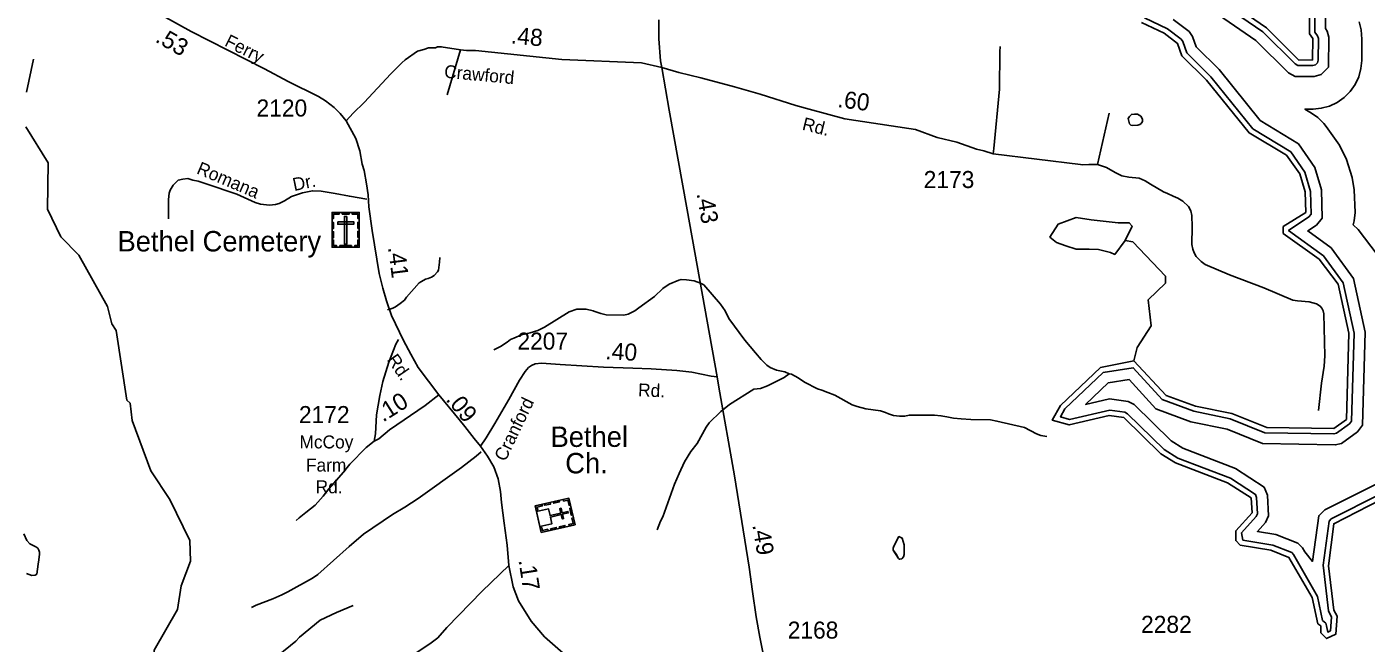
# Model space of a CAD drawing. Extents: x 1473865 to 1648260, y 639067 to 773536.
# Drawn here: x 1593067 to 1602897, y 704930 to 709453 of the extents above; entities that cross this region are included whole.
import ezdxf

# ---------------------------------------------------------------- set-up
doc = ezdxf.new("R2010")
doc.units = 0
for name, color, linetype in [('Exist Cultural Cemetery CELL', 7, 'Continuous'), ('Exist Cultural Cemetery Label', 7, 'Continuous'), ('Exist Cultural Church with Cemetery CELL', 7, 'Continuous'), ('Exist Cultural Church with Cemetery Label', 7, 'Continuous'), ('Exist Hydrographic Buffer Line', 7, 'Continuous'), ('Exist Hydrographic Lake Shore', 7, 'Continuous'), ('Exist Hydrographic Misc Water Feature', 7, 'Continuous'), ('Exist Road Non-System Type 51', 7, 'Continuous'), ('Exist Road Non-System Type 51 Label', 7, 'Continuous'), ('Exist Road Secondary Mileage Hundredths English Label', 7, 'Continuous'), ('Exist Road Secondary Type 51 Attributed', 7, 'Continuous'), ('Exist Road Secondary Type 51 Label', 7, 'Continuous'), ('Exist Road Secondary Type 51 Number Label', 7, 'Continuous')]:
    doc.layers.add(name, color=color, linetype=linetype)

msp = doc.modelspace()

# ---------------------------------------------------------------- linework, layer by layer
at = {"layer": 'Exist Cultural Cemetery CELL'}
for points in [[(1595308, 708047.5), (1595319.4, 708047.5), (1595319.4, 708079.7), (1595359.9, 708079.7), (1595359.9, 708090.8), (1595308.1, 708090.8)], [(1595308.1, 708090.8), (1595507.1, 708090.8), (1595507.1, 707836.2), (1595308.1, 707836.2)], [(1595382.1, 708090.8), (1595433.9, 708090.8), (1595433.9, 708079.4), (1595382.1, 708079.4)], [(1595417.1, 708061.5), (1595398.4, 708061.5), (1595398.4, 707858.7), (1595417.1, 707858.7)], [(1595507.2, 708047.5), (1595495.9, 708047.5), (1595495.9, 708079.7), (1595455.3, 708079.6), (1595455.3, 708090.8), (1595507.2, 708090.8)], [(1595308, 707973.4), (1595308, 708016.7), (1595319.4, 708016.7), (1595319.4, 707973.4)], [(1595348.9, 708022.8), (1595348.9, 708004.1), (1595466.6, 708004.1), (1595466.6, 708022.8)], [(1595495.8, 707974.4), (1595495.8, 708017.7), (1595507.2, 708017.7), (1595507.2, 707974.4)], [(1595308, 707906.1), (1595308, 707949.5), (1595319.4, 707949.5), (1595319.4, 707906.1)], [(1595341.1, 707836.2), (1595341.1, 707847.7), (1595319.1, 707847.7), (1595319.1, 707888.1), (1595308, 707888.1), (1595308, 707836.2)], [(1595474, 707836.2), (1595474, 707847.7), (1595496, 707847.7), (1595496, 707888.1), (1595507.1, 707888.1), (1595507.1, 707836.2)], [(1595495.8, 707908.5), (1595495.8, 707951.8), (1595507.1, 707951.8), (1595507.1, 707908.5)], [(1595365.5, 707847.7), (1595450.4, 707847.7), (1595450.4, 707836.3), (1595365.5, 707836.3)]]:
    msp.add_lwpolyline(points, close=True, dxfattribs=at)
at = {"layer": 'Exist Cultural Church with Cemetery CELL'}
for points in [[(1597046.5, 705994.2), (1597090.8, 705800.1), (1596842.5, 705743.5), (1596798.2, 705937.6)], [(1597004.3, 705984.6), (1597006.8, 705973.5), (1597038.2, 705980.7), (1597047.2, 705941.1), (1597058, 705943.6), (1597046.5, 705994.2)], [(1596805.6, 705905.3), (1596816.8, 705907.9), (1596811.9, 705929.3), (1596851.3, 705938.3), (1596848.9, 705949.2), (1596798.3, 705937.6)], [(1596807.9, 705895.6), (1596832.8, 705786.2), (1596921.1, 705806.4), (1596909.8, 705855.8), (1596989.3, 705874), (1596996.6, 705841.8), (1597007.3, 705844.3), (1597000, 705876.4), (1597041.2, 705885.8), (1597038.6, 705897.1), (1596997.4, 705887.7), (1596990, 705920), (1596979.3, 705917.5), (1596986.7, 705885.3), (1596907.2, 705867.1), (1596896.2, 705915.7)], [(1596866.4, 705953.2), (1596908.6, 705962.8), (1596911.2, 705951.7), (1596869, 705942.1)], [(1596932, 705968.1), (1596974.2, 705977.7), (1596976.7, 705966.6), (1596934.5, 705957)], [(1597062.9, 705922), (1597074.5, 705871.4), (1597063.4, 705868.9), (1597051.8, 705919.4)], [(1596974.7, 705785.3), (1597016.9, 705794.9), (1597019.5, 705783.8), (1596977.2, 705774.2)], [(1597048.5, 705790.4), (1597046, 705801.4), (1597077.4, 705808.6), (1597068.3, 705848.1), (1597079.2, 705850.6), (1597090.7, 705800)], [(1596835.1, 705775.8), (1596846.3, 705778.3), (1596851.2, 705756.9), (1596890.6, 705765.9), (1596893.1, 705755), (1596842.5, 705743.5)], [(1596910.4, 705770.6), (1596952.7, 705780.3), (1596955.2, 705769.2), (1596913, 705759.5)]]:
    msp.add_lwpolyline(points, close=True, dxfattribs=at)
at = {"layer": 'Exist Hydrographic Buffer Line'}
for points in [[(1602544.3, 709209.6), (1602546.3, 709367.1), (1602540.9, 709387.6), (1602521.2, 709414.4), (1602518.3, 709765.1)], [(1602620.3, 709157.5), (1602623.2, 709376.6), (1602611.3, 709421.3), (1602597.7, 709439.9), (1602595.1, 709758.2)], [(1601814.4, 709540.8), (1602088.1, 709353.5), (1602326.9, 709114.9), (1602376.8, 709088.9), (1602515.9, 709089.6), (1602566.1, 709103.5), (1602620.3, 709157.5)], [(1601869.3, 709600.7), (1602139.7, 709415.7), (1602375.1, 709180.5), (1602396.3, 709169.5), (1602504.8, 709170.1), (1602524.3, 709175.5), (1602538.9, 709190.1), (1602544.3, 709209.6)], [(1603000.4, 706023.1), (1602641, 705842), (1602624.6, 705826.4), (1602581.5, 705503.5), (1602619.5, 705168.3), (1602642.5, 705120.8), (1602635.1, 705021.6), (1602615.5, 705012.4), (1602605.3, 705056.6), (1602599.8, 705076.6), (1602577.1, 705097.1), (1602540.4, 705272.9), (1602364.8, 705580.3), (1602350.3, 705594.9), (1602212.9, 705649.4), (1601992.7, 705686.9), (1601981, 705739.7), (1602090, 705860.7), (1602099.6, 705880.5), (1602093.1, 705998.5), (1602083.9, 706021.6), (1601900.9, 706141.3), (1601515.2, 706289.2), (1601415.1, 706352.7), (1601146.1, 706614.6), (1601125.3, 706625.3), (1601015.9, 706640.9), (1600719.1, 706573), (1600652.9, 706591.7), (1600685.2, 706649.2), (1600967.4, 706916.7), (1601187.1, 706951.3), (1601400, 706719.7), (1601631.9, 706632.8), (1601899.7, 706577.4), (1602153.2, 706475.1), (1602659.8, 706465.5), (1602680.2, 706470.9), (1602775.8, 706540.3), (1602789.9, 706558.9), (1602809.3, 707204.6), (1602729.4, 707573.7), (1602583.1, 707772.7), (1602327.3, 707958.2), (1602476.5, 708057.9), (1602492.9, 708078.1), (1602489.3, 708244.4), (1602447.6, 708386.6), (1602343.8, 708534.9), (1602065, 708705.3), (1601757.4, 709086.8), (1601580, 709261.3), (1601551.1, 709345), (1601539, 709362.5), (1601438.3, 709438.1), (1601271.1, 709518.9)], [(1602979.6, 706102.8), (1602594.2, 705908.5), (1602548.6, 705865.2), (1602503.9, 705530.4), (1602445.8, 705600.8), (1602429.4, 705629.6), (1602395.4, 705663.6), (1602234.7, 705727.4), (1602099, 705750.4), (1602157.4, 705815.3), (1602181.1, 705864.1), (1602172.8, 706016.1), (1602149.3, 706075), (1601937.8, 706213.4), (1601551.5, 706361.5), (1601465.3, 706416.2), (1601193.6, 706680.7), (1601150, 706703), (1601012.5, 706722.6), (1600837.4, 706682.6), (1601004.6, 706841.1), (1601157, 706865.1), (1601353.7, 706651.1), (1601609.5, 706555.3), (1601876.3, 706500), (1602136.9, 706394.9), (1602669.5, 706384.9), (1602715.3, 706396.9), (1602832.7, 706482.1), (1602869.6, 706530.7), (1602890, 707212.1), (1602804.5, 707607.5), (1602640.5, 707830.5), (1602468.1, 707955.5), (1602531.4, 707997.7), (1602574, 708050.4), (1602569.5, 708256.8), (1602521.1, 708421.9), (1602400.1, 708594.8), (1602118.8, 708766.7), (1601817.1, 709140.9), (1601649.9, 709305.4), (1601623.6, 709381.6), (1601597.8, 709419), (1601480.4, 709507.1)], [(1602542.6, 708787.3), (1602495.9, 708820.6), (1602447.8, 708849.3), (1602508.8, 708850.1), (1602566.8, 708855.6), (1602627.4, 708871.8), (1602684.3, 708898.3), (1602735.7, 708934.3), (1602780.1, 708978.7), (1602816.1, 709030.1), (1602842.5, 709087), (1602858.8, 709147.6), (1602864.4, 709205.5), (1602866.3, 709363.1), (1602860.8, 709430.1), (1602844.6, 709490.8)], [(1602977.1, 707782.5), (1602838.2, 707966), (1602802.3, 708000.9), (1602809.8, 708029.3), (1602815.2, 708091.8), (1602809.1, 708257.2), (1602793.8, 708347.2), (1602753.8, 708479.3), (1602701.7, 708584.9), (1602603.8, 708721.5), (1602587, 708742.9), (1602542.6, 708787.3)]]:
    msp.add_lwpolyline(points, dxfattribs=at)
at = {"layer": 'Exist Hydrographic Lake Shore'}
for points in [[(1601900.3, 709626), (1602165.3, 709446.7), (1602403.3, 709208.8), (1602504.3, 709210.1), (1602506.3, 709367.6), (1602481.3, 709401), (1602478.3, 709768.7)], [(1601191.2, 707001.3), (1601429.3, 706747), (1601645.2, 706670.5), (1601911.3, 706615.8), (1602168.3, 706512.2), (1602660.2, 706505.5), (1602752.3, 706572.6), (1602769.3, 707205.7), (1602690.3, 707565.1), (1602551.2, 707748.5), (1602287.2, 707937.6), (1602287.3, 707986.9), (1602455.3, 708091.8), (1602449.3, 708242.9), (1602409.3, 708375), (1602311.3, 708511.5), (1602038.3, 708674.6), (1601726.3, 709061.7), (1601545.3, 709239.3), (1601513.3, 709331.9), (1601414.3, 709406.1), (1601249.3, 709485)], [(1603003.3, 705983.3), (1602659.3, 705806.4), (1602621.3, 705498.6), (1602659.2, 705172.9), (1602683.3, 705129.8), (1602673.2, 704995.4), (1602606.3, 704963.9), (1602565.3, 705007.4), (1602565.3, 705056.6), (1602541.3, 705073.5), (1602501.2, 705264.7), (1602330.3, 705560.3), (1602198.2, 705612.2), (1601973.3, 705649.6), (1601940.3, 705683.1), (1601941.2, 705755.3), (1602060.2, 705887.4), (1602053.3, 705995.9), (1601879.3, 706107.7), (1601497.3, 706253.3), (1601390.2, 706321.1), (1601118.2, 706585.9), (1601010.3, 706601.2), (1600718.3, 706531.7), (1600593.3, 706567), (1600653.3, 706674.1), (1600948.2, 706953.7), (1601191.2, 707001.3)]]:
    msp.add_lwpolyline(points, dxfattribs=at)
at = {"layer": 'Exist Hydrographic Misc Water Feature'}
for points in [[(1593064.2, 708974.3), (1593117.2, 709216.1)], [(1601197.1, 708813.1), (1601219.8, 708811.2), (1601243.6, 708796.8), (1601255.2, 708776.6), (1601254.9, 708758.6), (1601244.6, 708742.8), (1601236.5, 708737), (1601222.4, 708731.3), (1601182.3, 708728), (1601168.8, 708731.8), (1601160.6, 708742.4), (1601151.2, 708780.5), (1601159.5, 708796.4), (1601173.8, 708810.1), (1601197.1, 708813.1)], [(1593916.2, 703462.3), (1593935.2, 703603.1), (1594031.1, 703909.7), (1594026.2, 704159.3), (1594001.2, 704202.4), (1594002.2, 704878.6), (1594173.2, 705177.1), (1594200.2, 705350.5), (1594269.2, 705532.9), (1594263.2, 705684), (1594116.2, 705985.7), (1593977.2, 706195.3), (1593841.2, 706565.7), (1593826.2, 706690.7), (1593801.2, 706714.3), (1593724.3, 707224.6), (1593692.2, 707274.5), (1593660.2, 707399.8), (1593448.3, 707778.3), (1593317.2, 707912.3), (1593219.2, 708114.5), (1593224.2, 708455.7), (1593061.2, 708718.3)], [(1601127.3, 707885.6), (1601179.1, 707991.1), (1601157.9, 708015.8), (1601076.8, 708015.8), (1600879.3, 708037), (1600769.9, 708054.6), (1600635.9, 708005.2), (1600576, 707909.9), (1600625.3, 707871), (1600692.4, 707846.3), (1600769.9, 707821.6), (1600865.2, 707821.6), (1600932.2, 707818.1), (1601020.4, 707796.9), (1601052.1, 707782.8), (1601127.3, 707885.6)], [(1601191.2, 707001.3), (1601217.3, 707099.3), (1601319.3, 707258.1), (1601297.2, 707448.9), (1601423.2, 707571.1), (1601424.3, 707623.6), (1601185.3, 707874.5), (1601127.3, 707885.6)], [(1598662.5, 706907.9), (1598629.4, 706920.5), (1598569.6, 706933.6), (1598522, 706954.5), (1598498.3, 706970.9), (1598457, 707011.7), (1598415.8, 707060.4), (1598337.4, 707153.8), (1598220.3, 707313.8), (1598193.3, 707368.3), (1598158.8, 707418.3), (1598036.6, 707559.1), (1598012.8, 707571.5), (1597965.1, 707588.4), (1597909.3, 707597.4), (1597869.3, 707598.2), (1597853.2, 707594.5), (1597780.7, 707565.8), (1597736.4, 707532.7), (1597675, 707473.9), (1597559.4, 707390.1), (1597529.1, 707368.6), (1597480.6, 707345.6), (1597448.5, 707338.1), (1597320.5, 707340.5), (1597280.7, 707349.3), (1597230, 707365.8), (1597225, 707370.3), (1597172.2, 707380.9), (1597105.2, 707380.5), (1597048.8, 707361.6), (1596866.8, 707249), (1596818.3, 707225.9), (1596762, 707207), (1596697.7, 707192.2), (1596641.2, 707169.2), (1596617, 707157.7), (1596592.7, 707138.2), (1596544.1, 707107.1), (1596495.7, 707084)], [(1598662.5, 706907.9), (1598624.7, 706880.7), (1598503.5, 706818.9), (1598451.2, 706799.9), (1598403.6, 706793.4), (1598225, 706682.2), (1598160.1, 706631.4), (1598074.5, 706547), (1598054, 706515.5), (1597987.9, 706396.8), (1597940.8, 706337.7), (1597895.4, 706260.6), (1597855.9, 706175.4), (1597820, 706097), (1597734.2, 705857.8), (1597717.6, 705826.1), (1597692.5, 705762.7)], [(1600554, 706447.8), (1600509.6, 706453.9), (1600477.9, 706466.6), (1600390.6, 706512.1), (1600187.4, 706559.9), (1600139.5, 706568.8), (1599995.6, 706571.4), (1599923.6, 706576.8), (1599867.7, 706581.8), (1599819.8, 706590.7), (1599776, 706599.5), (1599728.1, 706604.4), (1599544, 706603.8), (1599511.9, 706596.4), (1599471.9, 706595.1), (1599428, 706601.9), (1599392.2, 706614.6), (1599368.3, 706623), (1599332.5, 706635.7), (1599224.8, 706649.7), (1599161, 706666.8), (1599125.2, 706679.5), (1598998.5, 706749.8), (1598946.8, 706770.8), (1598903.1, 706787.5), (1598871.3, 706796.1), (1598776.1, 706845.9), (1598728.7, 706878.7), (1598679.1, 706903.6), (1598662.5, 706907.9)], [(1593140.2, 705437.4), (1593150.7, 705511), (1593155.2, 705542.9), (1593160, 705582.8), (1593160.3, 705598.8), (1593156.5, 705612.9), (1593148.8, 705627), (1593134.9, 705637.2), (1593089.3, 705660.1), (1593067.8, 705684.4), (1593044.6, 705732.8)], [(1599431.2, 705642.5), (1599467.7, 705712.9), (1599491.9, 705701.4), (1599507, 705653.1), (1599505.8, 705581.1), (1599501.5, 705565.3), (1599489.2, 705549.5), (1599473.1, 705545.8), (1599465.2, 705551.9), (1599449.7, 705582.2), (1599426.3, 705612.6), (1599424.6, 705626.6), (1599431.2, 705642.5)], [(1599431.2, 705642.5), (1599467.7, 705712.9), (1599491.9, 705701.4), (1599507, 705653.1), (1599505.8, 705581.1), (1599501.5, 705565.3), (1599489.2, 705549.5), (1599473.1, 705545.8), (1599465.2, 705551.9), (1599426.3, 705612.6), (1599424.6, 705626.6), (1599431.2, 705642.5)], [(1593065.4, 705440.7), (1593105.2, 705427.9), (1593129.2, 705429.5), (1593140.2, 705437.4)], [(1594005.9, 704065.6), (1594039.7, 704099.5), (1594095.2, 704178.4), (1594140.6, 704257.5), (1594144.9, 704273.4), (1594202.1, 704340.3), (1594267.1, 704395.1), (1594322.5, 704418.8), (1594379.7, 704425), (1594403.7, 704424.5), (1594419.8, 704428.2), (1594468.2, 704453.3), (1594492.6, 704472.8), (1594571.9, 704549.3), (1594724.5, 704690.4), (1594814, 704772.7), (1594911.2, 704840.9), (1595041.2, 704946.4), (1595067.7, 704975.8), (1595219.5, 705098.6), (1595341, 705154.6), (1595461.9, 705206.4)]]:
    msp.add_lwpolyline(points, dxfattribs=at)
at = {"layer": 'Exist Road Non-System Type 51'}
for p, q in [((1601011.1, 708818.8), (1600925.6, 708442.8)), ((1595649.9, 706430.9), (1595617.8, 706412.7))]:
    msp.add_line(p, q, dxfattribs=at)
for points in [[(1596250.4, 709283.4), (1596152.6, 708954.6)], [(1600210.5, 709308.8), (1600208.3, 709270.8), (1600206.3, 708994.9), (1600165.3, 708561.4), (1600158.9, 708521.3)], [(1600812.9, 708440.2), (1600861.8, 708443.3), (1600925.6, 708442.8)], [(1600925.6, 708442.8), (1600990.8, 708419.9), (1601055, 708385.1), (1601104.3, 708360.5), (1601155.8, 708350.8), (1601231.8, 708342.9), (1601276.2, 708323.5), (1601313.1, 708297.6), (1601410.8, 708241.7), (1601440.1, 708230), (1601481.5, 708210.6), (1601515.8, 708195.2), (1601551.5, 708174.9), (1601593.2, 708134.5), (1601611.3, 708102.4), (1601618.3, 708069.8), (1601620.8, 707984.9), (1601616.5, 707855.1), (1601624.2, 707820.9), (1601634.3, 707794.7), (1601650, 707766.8), (1601685.7, 707730.6), (1601715.7, 707710.4), (1601893, 707633), (1602146.4, 707537.2), (1602359.8, 707447.9), (1602393.7, 707441.6), (1602477.8, 707434.9), (1602533.6, 707420.5), (1602559.7, 707404.4), (1602571.5, 707388.4), (1602581.3, 707368.2), (1602587.1, 707346.2), (1602593.1, 707040.2), (1602588.5, 706962.2), (1602569.6, 706838.3), (1602548.1, 706636.7)], [(1595563.1, 708188.6), (1595435.2, 708210.1), (1595330.4, 708230.6), (1595227.8, 708246.6), (1595163.3, 708250.9), (1595090, 708235.5), (1595009, 708207.8), (1594959.1, 708177.2), (1594920.7, 708157.8), (1594892.7, 708148.5), (1594849.4, 708143.9), (1594783.3, 708153.1), (1594744.6, 708164.5), (1594607.8, 708226.1), (1594384.4, 708301.4), (1594324.5, 708321.8), (1594285.2, 708327.1), (1594249.9, 708340.1), (1594213.4, 708335.6), (1594179.2, 708328.7), (1594140.5, 708292.2), (1594120, 708255.7), (1594113.1, 708232.9), (1594108.6, 708185), (1594108.6, 708043.5)], [(1596098.9, 707760.6), (1596096.8, 707726.6), (1596088.2, 707668.8), (1596082.1, 707654.9), (1596058, 707629), (1596037.9, 707617.2), (1596011.9, 707605.3), (1595993.8, 707601.4), (1595963.7, 707585.6), (1595947.6, 707573.8), (1595852.9, 707470.4), (1595838.6, 707448.7), (1595808.5, 707422.9), (1595774.4, 707399), (1595754.2, 707389.2), (1595713.9, 707377)], [(1595794.7, 707157.9), (1595776.5, 707125.2), (1595725.4, 706993.6), (1595680.5, 706851.8), (1595657.8, 706748), (1595632.7, 706606.3), (1595625.7, 706466.3), (1595617.8, 706412.7)], [(1595617.8, 706412.7), (1595557, 706365.7), (1595439.1, 706243.4), (1595392.3, 706186.1), (1595284.4, 706063.7), (1595241.6, 706008.3), (1595182.7, 705943.3), (1595115.7, 705888.4), (1595065.2, 705851), (1595045, 705831.4)], [(1596402.8, 706335), (1596366.3, 706303.5), (1596257.2, 706219.3), (1595939.6, 705992), (1595842.7, 705929.5), (1595751.8, 705874.9), (1595539.5, 705730.1), (1595432.3, 705639.7), (1595203, 705435.2), (1595164.6, 705407.8), (1594983.1, 705306.4), (1594938.9, 705285.1), (1594874.2, 705256.2), (1594749.6, 705209.9), (1594715.3, 705192.5)]]:
    msp.add_lwpolyline(points, dxfattribs=at)
at = {"layer": 'Exist Road Secondary Type 51 Attributed'}
for points in [[(1593073.4, 710273.3), (1593138.3, 710218.2), (1593422.9, 709964.2), (1593623.8, 709806.9), (1593682.4, 709752.1), (1593858.5, 709650.3), (1594273.2, 709419.3), (1594812.3, 709145.5), (1594985.2, 709052.9), (1595207.1, 708941.9), (1595258.7, 708911.3), (1595323, 708860.2), (1595366.6, 708817.5), (1595412.2, 708763.9)], [(1597706.7, 709503.7), (1597706.9, 709365.4), (1597717.4, 709202.7), (1597729, 709154.6)], [(1597729, 709154.6), (1597577.8, 709189.2), (1596994.9, 709212.7), (1596359.9, 709279.5), (1596293.4, 709279.5), (1596250.4, 709283.4), (1596109.5, 709306.9), (1596082.1, 709306.9), (1596066.5, 709299.1), (1596015.6, 709299.1), (1595980.4, 709287.3), (1595934, 709274.3), (1595845.4, 709210.9), (1595820, 709189.5), (1595739.8, 709109.5), (1595542.3, 708897.6), (1595462.1, 708819.8), (1595412.2, 708763.9)], [(1597729, 709154.6), (1597780.7, 708842.3), (1597913.6, 708111.5), (1598133.8, 706884.7)], [(1600812.9, 708440.2), (1600800.4, 708442), (1600158.9, 708521.3), (1600092.2, 708542.6), (1600036.3, 708555), (1599893.8, 708605.8), (1599749, 708641.1), (1599588.6, 708699.8), (1599151.4, 708766.9), (1599071.4, 708777.4), (1598810.1, 708848.6), (1598712.3, 708876), (1598450.2, 708958.2), (1598262.4, 709013), (1598015.1, 709079.8), (1597853.2, 709117.1), (1597729, 709154.6)], [(1595412.2, 708763.9), (1595481.5, 708632.6), (1595512.5, 708543.2), (1595529.7, 708445.4), (1595542.9, 708399.8), (1595559.9, 708300.1), (1595572.7, 708219.2), (1595577.5, 708132.9), (1595603.1, 707959.1), (1595653.5, 707643.6), (1595681.5, 707535.4), (1595707, 707443), (1595744.1, 707335.4), (1595831.6, 707150.7), (1595885.7, 707050.4), (1595939.2, 706953.1), (1596092.4, 706752.5)], [(1598133.8, 706884.7), (1598089.5, 706890.8), (1597948.7, 706918.5), (1597838.7, 706931.8), (1597649.7, 706944), (1597514.1, 706947.6), (1597300.5, 706955.2), (1596982.6, 706975.9), (1596845.8, 706986.2), (1596798.4, 706979.5), (1596771.7, 706967.4), (1596749.8, 706952.8), (1596723.9, 706923.9), (1596683.2, 706860.1), (1596604.8, 706718.5), (1596503, 706542.5), (1596437.9, 706437.4), (1596396, 706375.4)], [(1598133.8, 706884.7), (1598146.5, 706808.1), (1598260, 706157.5), (1598369.4, 705488.8), (1598392.1, 705308.7), (1598420.8, 705124.6), (1598447.8, 704974.4), (1598511.7, 704659.9), (1598536.5, 704511.8), (1598554.4, 704386.8)], [(1596092.4, 706752.5), (1595990.3, 706674.7), (1595728.9, 706494.8), (1595649.9, 706430.9)], [(1596092.4, 706752.5), (1596241, 706571.7), (1596282.3, 706519.4), (1596351, 706432.5), (1596396, 706375.4)], [(1596396, 706375.4), (1596449.5, 706301.8), (1596494.5, 706225.2), (1596526, 706137.2), (1596543.4, 706043.6), (1596552.4, 705963.5), (1596571.7, 705810.1), (1596592.8, 705650.4), (1596605.5, 705500.9)], [(1596605.5, 705500.9), (1596410.2, 705311.5), (1596149.5, 705045.7), (1596083.3, 704968.5), (1596024.9, 704924.7), (1595945.9, 704874.9), (1595718.6, 704718.1)], [(1596605.5, 705500.9), (1596635.9, 705343.1), (1596676.8, 705240.2), (1596769.1, 705092.9), (1596867.4, 704977.2), (1597022.3, 704841), (1597264.3, 704620), (1597347.3, 704551), (1597411.6, 704496.1), (1597457.2, 704477.4), (1597500.2, 704459.4), (1597528.3, 704453), (1597595.1, 704448.1), (1597934.8, 704426.5), (1598118.3, 704410.1), (1598554.4, 704386.8)]]:
    msp.add_lwpolyline(points, dxfattribs=at)

# ---------------------------------------------------------------- texts
at = {"layer": 'Exist Cultural Cemetery Label'}
msp.add_text('Bethel Cemetery', height=150, dxfattribs=at).set_placement((1593733.3, 707805))
at = {"layer": 'Exist Cultural Church with Cemetery Label'}
for s, rotation, p in [('Bethel', 0.05882, (1596911.3, 706370.4)), ('Ch.', 0.09401, (1597019.2, 706176.3))]:
    msp.add_text(s, height=150, rotation=rotation, dxfattribs=at).set_placement(p)
at = {"layer": 'Exist Road Non-System Type 51 Label'}
for s, rotation, p in [('Romana', 336.97982, (1594307, 708379.4)), ('Dr.', 11.80144, (1595029.4, 708247.8))]:
    msp.add_text(s, height=95, rotation=rotation, dxfattribs=at).set_placement(p)
at = {"layer": 'Exist Road Secondary Mileage Hundredths English Label'}
for s, rotation, p in [('.48', 354.6176, (1596616.8, 709331.4)), ('.53', 330.45581, (1594003.5, 709347)), ('.60', 352.57914, (1599013.2, 708864.9)), ('.43', 279.97722, (1597982, 708229.4)), ('.41', 277.24626, (1595718, 707834.6)), ('.40', 356.48265, (1597310.9, 707015.5)), ('.10', 32.13393, (1595682, 706549.8)), ('.09', 309.45518, (1596138, 706716.9)), ('.49', 279.28432, (1598392.2, 705797.4)), ('.17', 278.82478, (1596675.4, 705539))]:
    msp.add_text(s, height=125, rotation=rotation, dxfattribs=at).set_placement(p)
at = {"layer": 'Exist Road Secondary Type 51 Label'}
for s, rotation, p in [('Ferry', 333.43865, (1594512.3, 709317.2)), ('Crawford', 354.6176, (1596127.5, 709080.5)), ('Rd.', 346.26649, (1598752.4, 708698.7)), ('Rd.', 304.63575, (1595706.6, 707010.9)), ('Rd.', 357.7107, (1597552.4, 706742)), ('Cranford', 64.38229, (1596579.5, 706258))]:
    msp.add_text(s, height=95, rotation=rotation, dxfattribs=at).set_placement(p)
for s, p in [('McCoy', (1595068.7, 706359.6)), ('Farm', (1595116.2, 706189.8)), ('Rd.', (1595187.1, 706030.4))]:
    msp.add_text(s, height=95, dxfattribs=at).set_placement(p)
at = {"layer": 'Exist Road Secondary Type 51 Number Label'}
for s, p in [('2120', (1594753.4, 708795.1)), ('2173', (1599649.6, 708270.4)), ('2207', (1596667.9, 707084.7)), ('2172', (1595064.7, 706545.5)), ('2282', (1601244.9, 705006.3)), ('2168', (1598651.6, 704964))]:
    msp.add_text(s, height=125, dxfattribs=at).set_placement(p)

doc.saveas('drawing.dxf')
